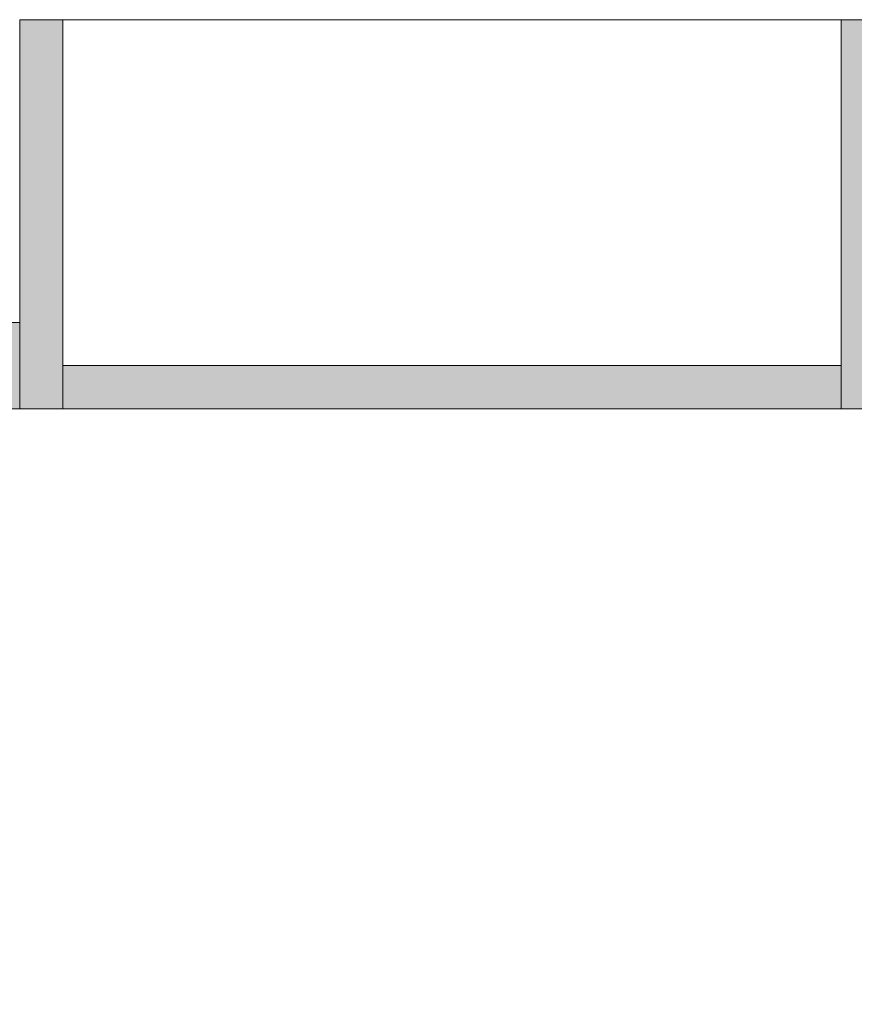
# Model space of a CAD drawing. Header units: inches. Extents: x 15 to 546804, y -66 to 267312.
# Tile 332 of 478: x 433044 to 434009, y 128317 to 129456. Entities that reach past the tile are written whole.
import ezdxf

# ---------------------------------------------------------------- set-up
doc = ezdxf.new("R2010")
doc.units = ezdxf.units.IN
doc.header["$MEASUREMENT"] = 0

msp = doc.modelspace()

# ---------------------------------------------------------------- hatches: boundary and pattern name
at = {"lineweight": 20}
h = msp.add_hatch(color=7, dxfattribs=at)
h.dxf.hatch_style = 1
h.paths.add_polyline_path([(433094.1, 129455.7), (433044.1, 129455.7), (433044.1, 129005.7), (433094.1, 129005.7)])
h.paths.add_polyline_path([(433994.1, 129055.7), (433094.1, 129055.7), (433094.1, 129005.7), (433994.1, 129005.7)])
h = msp.add_hatch(color=7, dxfattribs=at)
h.dxf.hatch_style = 1
h.paths.add_polyline_path([(433994.1, 129005.7), (434044.1, 129005.7), (434044.1, 129455.7), (433994.1, 129455.7)])
h = msp.add_hatch(color=7, dxfattribs=at)
h.dxf.hatch_style = 1
h.paths.add_polyline_path([(430517.1, 129005.7), (433044.1, 129005.7), (433044.1, 129105.7), (430517.1, 129105.7)])

# ---------------------------------------------------------------- linework, layer by layer
at = {"color": 7, "lineweight": 20}
for p, q in [((433044.1, 129455.7, 2984.2), (433044.1, 129455.7, 300)), ((433994.1, 129455.7, 2984.2), (433044.1, 129455.7, 2984.2)), ((433044.1, 129455.7, 300), (433994.1, 129455.7, 300)), ((433044.1, 129455.7, 2984.2), (433044.1, 129005.7, 2984.2)), ((433044.1, 129455.7, 300), (433044.1, 129005.7, 300)), ((433994.1, 129455.7, 2934.2), (433094.1, 129455.7, 2934.2)), ((433094.1, 129455.7, 350), (433994.1, 129455.7, 350)), ((433094.1, 129455.7, 2934.2), (433094.1, 129455.7, 350)), ((433094.1, 129455.7, 2934.2), (433094.1, 129005.7, 2934.2)), ((433094.1, 129455.7, 350), (433094.1, 129005.7, 350)), ((433994.1, 129455.7, 300), (434044.1, 129455.7, 300)), ((433994.1, 129455.7, 2984.2), (433994.1, 129455.7, 300)), ((433994.1, 129455.7, 2984.2), (433994.1, 129005.7, 2984.2)), ((433994.1, 129455.7, 300), (433994.1, 129005.7, 300)), ((433994.1, 129455.7, 2984.2), (433994.1, 129455.7, 2934.2)), ((433994.1, 129455.7, 350), (433994.1, 129455.7, 300)), ((433994.1, 129455.7, 2934.2), (433994.1, 129005.7, 2934.2)), ((433994.1, 129455.7, 2984.2), (433994.1, 129005.7, 2984.2)), ((433994.1, 129455.7, 300), (433994.1, 129005.7, 300)), ((433994.1, 129455.7, 350), (433994.1, 129005.7, 350)), ((434044.1, 129455.7, 300), (433994.1, 129455.7, 300)), ((433994.1, 129455.7, 300), (433994.1, 129005.7, 300)), ((433044.1, 129105.7, 300), (430517.1, 129105.7, 300)), ((433044.1, 129005.7, 300), (433044.1, 129105.7, 300)), ((433094.1, 129055.7, 350), (433994.1, 129055.7, 350)), ((433994.1, 129055.7, 2934.2), (433094.1, 129055.7, 2934.2)), ((433094.1, 129055.7, 2934.2), (433094.1, 129055.7, 350)), ((430517.1, 129005.7, 300), (433044.1, 129005.7, 300)), ((433994.1, 129005.7, 2984.2), (433044.1, 129005.7, 2984.2)), ((433044.1, 129005.7, 2984.2), (433044.1, 129005.7, 300)), ((433044.1, 129005.7, 300), (433994.1, 129005.7, 300)), ((433994.1, 129005.7, 2934.2), (433094.1, 129005.7, 2934.2)), ((433094.1, 129005.7, 350), (433994.1, 129005.7, 350)), ((433094.1, 129005.7, 2934.2), (433094.1, 129005.7, 350)), ((433994.1, 129005.7, 300), (434044.1, 129005.7, 300))]:
    msp.add_line(p, q, dxfattribs=at)
for points, invisible_edges in [([(433044.1, 129005.7, 300), (433044.1, 129455.7, 300), (433994.1, 129005.7, 300)], 2), ([(433994.1, 129455.7, 300), (433994.1, 129005.7, 300), (433044.1, 129455.7, 300)], 2), ([(433044.1, 129455.7, 300), (433044.1, 129005.7, 300), (433044.1, 129455.7, 2984.2)], 2), ([(433044.1, 129005.7, 2984.2), (433044.1, 129455.7, 2984.2), (433044.1, 129005.7, 300)], 2), ([(433044.1, 129005.7, 2984.2), (433994.1, 129005.7, 2984.2), (433044.1, 129455.7, 2984.2)], 2), ([(433994.1, 129455.7, 2984.2), (433044.1, 129455.7, 2984.2), (433994.1, 129005.7, 2984.2)], 2), ([(433044.1, 129455.7, 2984.2), (433094.1, 129455.7, 350), (433044.1, 129455.7, 300)], 3), ([(433994.1, 129455.7, 300), (433044.1, 129455.7, 300), (433094.1, 129455.7, 350)], 14), ([(433094.1, 129455.7, 2934.2), (433094.1, 129455.7, 350), (433044.1, 129455.7, 2984.2)], 14), ([(433994.1, 129455.7, 2934.2), (433094.1, 129455.7, 2934.2), (433044.1, 129455.7, 2984.2)], 14), ([(433994.1, 129455.7, 2984.2), (433994.1, 129455.7, 2934.2), (433044.1, 129455.7, 2984.2)], 2), ([(433094.1, 129455.7, 350), (433094.1, 129455.7, 2934.2), (433094.1, 129005.7, 350)], 2), ([(433094.1, 129005.7, 2934.2), (433094.1, 129005.7, 350), (433094.1, 129455.7, 2934.2)], 2), ([(433094.1, 129005.7, 350), (433994.1, 129005.7, 350), (433094.1, 129455.7, 350)], 2), ([(433994.1, 129455.7, 350), (433094.1, 129455.7, 350), (433994.1, 129005.7, 350)], 2), ([(433094.1, 129005.7, 2934.2), (433094.1, 129455.7, 2934.2), (433994.1, 129005.7, 2934.2)], 2), ([(433994.1, 129455.7, 2934.2), (433994.1, 129005.7, 2934.2), (433094.1, 129455.7, 2934.2)], 2), ([(433994.1, 129455.7, 300), (433094.1, 129455.7, 350), (433994.1, 129455.7, 350)], 1), ([(433994.1, 129455.7, 300), (433994.1, 129455.7, 350), (433994.1, 129005.7, 300)], 2), ([(433994.1, 129005.7, 350), (433994.1, 129005.7, 300), (433994.1, 129455.7, 350)], 2), ([(433994.1, 129455.7, 2984.2), (433994.1, 129005.7, 2984.2), (433994.1, 129455.7, 2934.2)], 2), ([(433994.1, 129005.7, 2934.2), (433994.1, 129455.7, 2934.2), (433994.1, 129005.7, 2984.2)], 2), ([(433994.1, 129005.7, 300), (433994.1, 129455.7, 300), (434044.1, 129005.7, 300)], 2), ([(434044.1, 129455.7, 300), (434044.1, 129005.7, 300), (433994.1, 129455.7, 300)], 2), ([(433994.1, 129455.7, 2984.2), (433994.1, 129455.7, 300), (433994.1, 129005.7, 2984.2)], 2), ([(433994.1, 129005.7, 300), (433994.1, 129005.7, 2984.2), (433994.1, 129455.7, 300)], 2), ([(437267.1, 121855.7, 300), (430517.1, 125705.7, 300), (430517.1, 129105.7, 300)], 13), ([(433094.1, 129055.7, 350), (433094.1, 129055.7, 2934.2), (433994.1, 129055.7, 350)], 2), ([(433994.1, 129055.7, 2934.2), (433994.1, 129055.7, 350), (433094.1, 129055.7, 2934.2)], 2), ([(433994.1, 129005.7, 300), (433094.1, 129005.7, 350), (433044.1, 129005.7, 300)], 3), ([(433044.1, 129005.7, 2984.2), (433044.1, 129005.7, 300), (433094.1, 129005.7, 350)], 14), ([(433094.1, 129005.7, 2934.2), (433044.1, 129005.7, 2984.2), (433094.1, 129005.7, 350)], 3), ([(433994.1, 129005.7, 2934.2), (433044.1, 129005.7, 2984.2), (433094.1, 129005.7, 2934.2)], 3), ([(433994.1, 129005.7, 2984.2), (433044.1, 129005.7, 2984.2), (433994.1, 129005.7, 2934.2)], 2), ([(433094.1, 129005.7, 350), (433994.1, 129005.7, 300), (433994.1, 129005.7, 350)], 1)]:
    msp.add_3dface(points, dxfattribs=dict(at, invisible_edges=invisible_edges))

doc.saveas('drawing.dxf')
